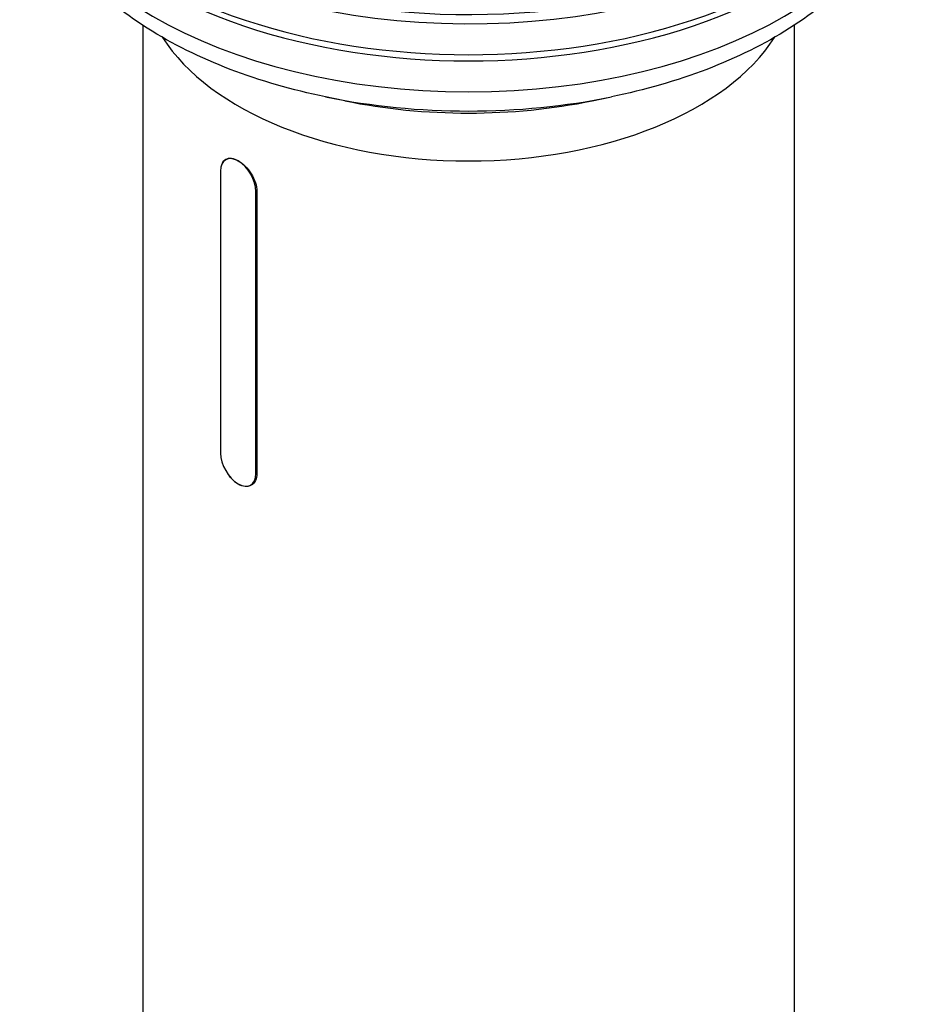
# Model space of a CAD drawing. Header units: millimetres. Extents: x 0 to 4378, y 0 to 2397.
# Tile 301 of 322: x 2574 to 2692, y 1229 to 1359. Entities that reach past the tile are written whole.
import ezdxf

# ---------------------------------------------------------------- set-up
doc = ezdxf.new("R2010")
doc.units = ezdxf.units.MM
doc.header["$LTSCALE"] = 0.2
doc.layers.add('01_Object Line', color=4, linetype='Continuous')

# ---------------------------------------------------------------- blocks, each defined once
blk = doc.blocks.new('A$C92b2c99e')
for p, q in [((-147.93, 499.57), (-147.93, 211.32)), ((-61.93, 499.57), (-61.93, 211.32)), ((-121.27, 489.61), (-123.8, 490.13)), ((-88.6, 489.61), (-86.07, 490.13)), ((-136.67, 482.01), (-136.99, 481.83)), ((-137.67, 480.32), (-137.67, 443.08)), ((-132.88, 477.7), (-133.01, 477.62)), ((-133.01, 440.39), (-133.01, 477.62)), ((-132.88, 477.66), (-132.88, 440.42)), ((-132.88, 440.46), (-133.01, 440.39)), ((-133.34, 439.08), (-133.69, 438.88))]:
    blk.add_line(p, q)
for centre, major_axis, start_param, end_param in [((-104.93, 533.84), (-59, 0), 0, 3.122595), ((-104.93, 533.84), (-59, 0), 0, 3.122595), ((-104.93, 535.06), (59, 0), 3.935465, 6.223376), ((-104.93, 528.94), (59, 0), 3.129608, 6.29517), ((-104.93, 529.76), (-59, 0), 0, 3.141593), ((-104.93, 524.86), (59, 0), 3.141593, 6.283185), ((-104.93, 506.49), (43, 0), 3.491426, 5.933352), ((-104.93, 520.94), (-56.6, 0), 1.230959, 1.910633), ((-104.93, 516.28), (-49, 0), 1.230959, 1.910633), ((-135.34, 478.97), (-1.65, 2.86), 3.926991, 7.068583), ((-135.34, 441.74), (1.65, -2.86), 3.926991, 7.068583)]:
    blk.add_ellipse(centre, major_axis=major_axis, ratio=0.57735, start_param=start_param, end_param=end_param)
for points, knots in [([(-123.8, 490.13), (-128.2, 491.03), (-132.44, 492.24), (-140.35, 495.28), (-144.03, 497.09), (-150.64, 501.29), (-153.58, 503.66), (-158.49, 508.95), (-160.47, 511.87), (-163.2, 518.14), (-163.93, 521.49), (-163.93, 524.86)], [2.696031, 2.696031, 2.696031, 2.696031, 2.942223, 2.942223, 3.188415, 3.188415, 3.434607, 3.434607, 3.680799, 3.680799, 3.926991, 3.926991, 3.926991, 3.926991]), ([(-45.93, 524.86), (-45.93, 521.49), (-46.67, 518.14), (-49.4, 511.87), (-51.38, 508.95), (-56.29, 503.66), (-59.23, 501.29), (-65.84, 497.09), (-69.52, 495.28), (-77.43, 492.24), (-81.67, 491.03), (-86.07, 490.13)], [0.785398, 0.785398, 0.785398, 0.785398, 1.03159, 1.03159, 1.277782, 1.277782, 1.523974, 1.523974, 1.770166, 1.770166, 2.016358, 2.016358, 2.016358, 2.016358]), ([(-137.42, 481.4), (-137.31, 481.62), (-137.15, 481.79), (-136.77, 482.01), (-136.52, 482.06), (-135.95, 481.99), (-135.64, 481.88), (-135.34, 481.7)], [-0.8719354, -0.8719354, -0.8719354, -0.8719354, -0.7574695, -0.7574695, -0.6312246, -0.6312246, -0.5049797, -0.5049797, -0.5049797, -0.5049797]), ([(-135.34, 481.7), (-135.04, 481.53), (-134.72, 481.28), (-134.12, 480.68), (-133.84, 480.32), (-133.4, 479.61), (-133.2, 479.2), (-132.94, 478.4), (-132.88, 478), (-132.88, 477.66)], [-0.5049797, -0.5049797, -0.5049797, -0.5049797, -0.3787349, -0.3787349, -0.25249, -0.25249, -0.126245, -0.126245, 0, 0, 0, 0]), ([(-135.34, 439), (-135.64, 439.17), (-135.95, 439.43), (-136.35, 439.87), (-136.46, 440.01), (-136.56, 440.15)], [0.5049797, 0.5049797, 0.5049797, 0.5049797, 0.6312246, 0.6312246, 0.6827624, 0.6827624, 0.6827624, 0.6827624]), ([(-132.88, 440.42), (-132.88, 440.08), (-132.94, 439.74), (-133.2, 439.2), (-133.4, 438.99), (-133.84, 438.73), (-134.12, 438.67), (-134.72, 438.72), (-135.04, 438.83), (-135.34, 439)], [0, 0, 0, 0, 0.126245, 0.126245, 0.25249, 0.25249, 0.3787349, 0.3787349, 0.5049797, 0.5049797, 0.5049797, 0.5049797])]:
    blk.add_open_spline(points, degree=3, knots=knots)

msp = doc.modelspace()

# ---------------------------------------------------------------- block references
at = {"layer": '01_Object Line'}
msp.add_blockref('A$C92b2c99e', (2737.807, 859.146), dxfattribs=at)

doc.saveas('drawing.dxf')
